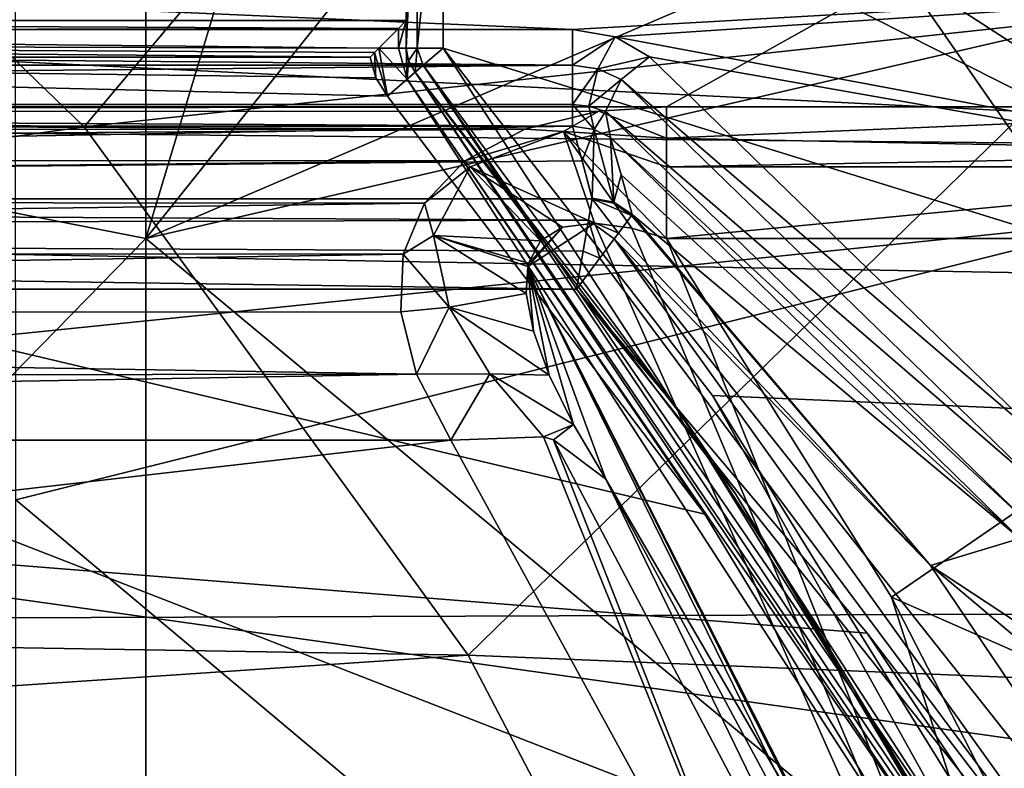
# Model space of a CAD drawing. Extents: x -252 to 252, y -10 to 1339.
# Tile 585 of 656: x -106.05 to -103.37, y 1268.46 to 1270.5. Entities that reach past the tile are written whole.
import ezdxf

# ---------------------------------------------------------------- set-up
doc = ezdxf.new("R2010")
doc.units = 0
doc.header["$LTSCALE"] = 52.148148
for name, color, linetype in [('136', 7, 'CONTINUOUS'), ('172', 7, 'CONTINUOUS'), ('175', 7, 'CONTINUOUS'), ('1901', 7, 'CONTINUOUS'), ('1904', 7, 'CONTINUOUS'), ('1905', 7, 'CONTINUOUS'), ('1923', 7, 'CONTINUOUS'), ('2782', 7, 'CONTINUOUS'), ('2783', 7, 'CONTINUOUS'), ('2786', 7, 'CONTINUOUS'), ('3860', 7, 'CONTINUOUS'), ('3865', 7, 'CONTINUOUS'), ('3866', 7, 'CONTINUOUS'), ('3868', 7, 'CONTINUOUS'), ('3869', 7, 'CONTINUOUS'), ('3909', 7, 'CONTINUOUS'), ('3911', 7, 'CONTINUOUS'), ('3918', 7, 'CONTINUOUS'), ('3920', 7, 'CONTINUOUS'), ('3932', 7, 'CONTINUOUS'), ('3935', 7, 'CONTINUOUS'), ('3940', 7, 'CONTINUOUS'), ('3941', 7, 'CONTINUOUS'), ('571', 7, 'CONTINUOUS'), ('574', 7, 'CONTINUOUS'), ('580', 7, 'CONTINUOUS'), ('581', 7, 'CONTINUOUS'), ('582', 7, 'CONTINUOUS'), ('590', 7, 'CONTINUOUS'), ('591', 7, 'CONTINUOUS'), ('592', 7, 'CONTINUOUS'), ('601', 7, 'CONTINUOUS'), ('605', 7, 'CONTINUOUS'), ('606', 7, 'CONTINUOUS'), ('607', 7, 'CONTINUOUS'), ('637', 7, 'CONTINUOUS'), ('703', 7, 'CONTINUOUS'), ('705', 7, 'CONTINUOUS'), ('706', 7, 'CONTINUOUS'), ('707', 7, 'CONTINUOUS'), ('758', 7, 'CONTINUOUS'), ('759', 7, 'CONTINUOUS'), ('760', 7, 'CONTINUOUS'), ('790', 7, 'CONTINUOUS')]:
    doc.layers.add(name, color=color, linetype=linetype)

msp = doc.modelspace()

# ---------------------------------------------------------------- linework, layer by layer
at = {"layer": '136', "color": 7, "linetype": 'CONTINUOUS'}
for points in [[(-60, 1273.0344, 8.8992), (-210, 1271.7218, 7.7782), (-60, 1269.0384, 3.3992), (-60, 1273.0344, 8.8992)], [(-60, 1269.0384, -3.3992), (-210, 1271.7218, -7.7782), (-60, 1273.0344, -8.8992), (-60, 1269.0384, -3.3992)], [(-210, 1271.7218, 7.7782), (-210, 1268.5), (-60, 1269.0384, 3.3992), (-210, 1271.7218, 7.7782)], [(-210, 1268.5), (-210, 1271.7218, -7.7782), (-60, 1269.0384, -3.3992), (-210, 1268.5)], [(-60, 1269.0384, 3.3992), (-210, 1268.5), (-60, 1269.0384, -3.3992), (-60, 1269.0384, 3.3992)]]:
    msp.add_3dface(points, dxfattribs=at)
at = {"layer": '172', "color": 7, "linetype": 'CONTINUOUS'}
for points in [[(-105.7088, 1269.9065, 16.074), (-105.7085, 1274.6982, 14.5956), (-110.0084, 1270.7486, 16.2363), (-105.7088, 1269.9065, 16.074)], [(-105.7085, 1274.6982, 14.5956), (-105.7088, 1269.9065, 16.074), (-104.5, 1273.9236, 14.615), (-105.7085, 1274.6982, 14.5956)], [(-104.5, 1273.9236, 14.615), (-105.7088, 1269.9065, 16.074), (-103.3042, 1272.9158, 14.6369), (-104.5, 1273.9236, 14.615)], [(-103.3042, 1272.9158, 14.6369), (-105.7088, 1269.9065, 16.074), (-102.0084, 1271.4927, 14.6622), (-103.3042, 1272.9158, 14.6369)], [(-102.0084, 1271.4927, 14.6622), (-105.7088, 1269.9065, 16.074), (-101.5376, 1270.8702, 14.6714), (-102.0084, 1271.4927, 14.6622)], [(-101.5376, 1270.8702, 14.6714), (-105.7088, 1269.9065, 16.074), (-101.537, 1266.4324, 15.7058), (-101.5376, 1270.8702, 14.6714)], [(-110.0084, 1265.5089, 17.3627), (-105.7088, 1269.9065, 16.074), (-110.0084, 1270.7486, 16.2363), (-110.0084, 1265.5089, 17.3627)], [(-105.7088, 1264.9937, 17.0673), (-105.7088, 1269.9065, 16.074), (-110.0084, 1265.5089, 17.3627), (-105.7088, 1264.9937, 17.0673)], [(-105.7088, 1269.9065, 16.074), (-105.7088, 1264.9937, 17.0673), (-101.537, 1266.4324, 15.7058), (-105.7088, 1269.9065, 16.074)]]:
    msp.add_3dface(points, dxfattribs=at)
at = {"layer": '175', "color": 7, "linetype": 'CONTINUOUS'}
for points in [[(-102.2242, 1270.1546, 14.0199), (-106.0664, 1273.7858, 13.9089), (-102.4775, 1270.5049, 14.012), (-102.2242, 1270.1546, 14.0199)], [(-106.0631, 1269.195, 15.2682), (-106.0664, 1273.7858, 13.9089), (-102.2242, 1270.1546, 14.0199), (-106.0631, 1269.195, 15.2682)], [(-102.2257, 1265.9714, 14.958), (-106.0631, 1269.195, 15.2682), (-102.2242, 1270.1546, 14.0199), (-102.2257, 1265.9714, 14.958)], [(-106.0631, 1264.5548, 16.1677), (-106.0631, 1269.195, 15.2682), (-102.2257, 1265.9714, 14.958), (-106.0631, 1264.5548, 16.1677)]]:
    msp.add_3dface(points, dxfattribs=at)
at = {"layer": '1901', "color": 7, "linetype": 'CONTINUOUS'}
msp.add_3dface([(-101.994, 1270.2832, -15.5), (-99.8356, 1270.9554, -15.5), (-104.0507, 1272.6216, -15.5), (-101.994, 1270.2832, -15.5)], dxfattribs=at)
at = {"layer": '1904', "color": 7, "linetype": 'CONTINUOUS'}
for points in [[(-116.5416, 1270.3981, -64.5), (-103.6568, 1270.6377, -64.5), (-114.7754, 1272.1776, -64.5), (-116.5416, 1270.3981, -64.5)], [(-102.0784, 1268.365, -64.5), (-103.6568, 1270.6377, -64.5), (-116.5416, 1270.3981, -64.5), (-102.0784, 1268.365, -64.5)], [(-118.0822, 1268.0774, -64.5), (-102.0784, 1268.365, -64.5), (-116.5416, 1270.3981, -64.5), (-118.0822, 1268.0774, -64.5)]]:
    msp.add_3dface(points, dxfattribs=at)
at = {"layer": '1905', "color": 7, "linetype": 'CONTINUOUS'}
for points in [[(-102.076, 1270.2255, -15.6), (-104.1136, 1272.5447, -15.6), (-103.5999, 1272.0552, -63.5), (-102.076, 1270.2255, -15.6)], [(-102.0142, 1270.1372, -63.5), (-102.076, 1270.2255, -15.6), (-103.5999, 1272.0552, -63.5), (-102.0142, 1270.1372, -63.5)]]:
    msp.add_3dface(points, dxfattribs=at)
at = {"layer": '1923', "color": 7, "linetype": 'CONTINUOUS'}
for points in [[(-104.4209, 1272.1486, -64.366), (-102.4091, 1269.8291, -64.366), (-104.1752, 1272.4202, -63.9995), (-104.4209, 1272.1486, -64.366)], [(-104.1752, 1272.4202, -63.9995), (-102.4091, 1269.8291, -64.366), (-102.1079, 1270.0376, -63.9995), (-104.1752, 1272.4202, -63.9995)], [(-103.5999, 1272.0552, -63.5), (-104.1752, 1272.4202, -63.9995), (-102.1079, 1270.0376, -63.9995), (-103.5999, 1272.0552, -63.5)], [(-104.4209, 1272.1486, -64.366), (-103.6568, 1270.6377, -64.5), (-102.4091, 1269.8291, -64.366), (-104.4209, 1272.1486, -64.366)], [(-102.0142, 1270.1372, -63.5), (-103.5999, 1272.0552, -63.5), (-102.1079, 1270.0376, -63.9995), (-102.0142, 1270.1372, -63.5)], [(-103.6568, 1270.6377, -64.5), (-102.0784, 1268.365, -64.5), (-102.4091, 1269.8291, -64.366), (-103.6568, 1270.6377, -64.5)]]:
    msp.add_3dface(points, dxfattribs=at)
at = {"layer": '2782', "color": 7, "linetype": 'CONTINUOUS'}
for points in [[(-102.1125, 1270.3275, -15.5293), (-104.0507, 1272.6216, -15.5), (-104.2348, 1272.6911, -15.5293), (-102.1125, 1270.3275, -15.5293)], [(-104.1136, 1272.5447, -15.6), (-102.1125, 1270.3275, -15.5293), (-104.2348, 1272.6911, -15.5293), (-104.1136, 1272.5447, -15.6)], [(-101.994, 1270.2832, -15.5), (-104.0507, 1272.6216, -15.5), (-102.1125, 1270.3275, -15.5293), (-101.994, 1270.2832, -15.5)], [(-104.1136, 1272.5447, -15.6), (-102.076, 1270.2255, -15.6), (-102.1125, 1270.3275, -15.5293), (-104.1136, 1272.5447, -15.6)]]:
    msp.add_3dface(points, dxfattribs=at)
at = {"layer": '2783', "color": 7, "linetype": 'CONTINUOUS'}
for points in [[(-105.8767, 1270.2108, -68.3), (-113.9906, 1270.3619, -68.3), (-107.0362, 1271.3307, -68.3), (-105.8767, 1270.2108, -68.3)], [(-115.0624, 1268.9405, -68.3), (-113.9906, 1270.3619, -68.3), (-105.8767, 1270.2108, -68.3), (-115.0624, 1268.9405, -68.3)], [(-104.8315, 1268.7719, -68.3), (-115.0624, 1268.9405, -68.3), (-105.8767, 1270.2108, -68.3), (-104.8315, 1268.7719, -68.3)], [(-115.5868, 1268.0471, -68.3), (-115.0624, 1268.9405, -68.3), (-104.8315, 1268.7719, -68.3), (-115.5868, 1268.0471, -68.3)], [(-103.8629, 1266.9175, -68.3), (-115.5868, 1268.0471, -68.3), (-104.8315, 1268.7719, -68.3), (-103.8629, 1266.9175, -68.3)]]:
    msp.add_3dface(points, dxfattribs=at)
at = {"layer": '2786', "color": 7, "linetype": 'CONTINUOUS'}
for points in [[(-105.8767, 1270.2108, -68.3), (-107.0362, 1271.3307, -68.3), (-104.2859, 1272.1045, -68.4), (-105.8767, 1270.2108, -68.3)], [(-105.8767, 1270.2108, -68.3), (-104.2859, 1272.1045, -68.4), (-103.0444, 1270.517, -68.4), (-105.8767, 1270.2108, -68.3)], [(-104.8315, 1268.7719, -68.3), (-105.8767, 1270.2108, -68.3), (-103.0444, 1270.517, -68.4), (-104.8315, 1268.7719, -68.3)], [(-104.8315, 1268.7719, -68.3), (-103.0444, 1270.517, -68.4), (-101.9731, 1268.6541, -68.4), (-104.8315, 1268.7719, -68.3)], [(-103.8629, 1266.9175, -68.3), (-104.8315, 1268.7719, -68.3), (-101.9731, 1268.6541, -68.4), (-103.8629, 1266.9175, -68.3)], [(-103.8629, 1266.9175, -68.3), (-101.9731, 1268.6541, -68.4), (-101.4492, 1267.4975, -68.4), (-103.8629, 1266.9175, -68.3)]]:
    msp.add_3dface(points, dxfattribs=at)
at = {"layer": '3860', "color": 7, "linetype": 'CONTINUOUS'}
for points in [[(-101.1731, 1270.1461, 13.5), (-102.2821, 1271.6648, 13.5), (-110, 1270.5836, 13.5), (-101.1731, 1270.1461, 13.5)], [(-118.7171, 1270.3142, 13.5), (-101.1731, 1270.1461, 13.5), (-110, 1270.5836, 13.5), (-118.7171, 1270.3142, 13.5)], [(-118.7171, 1270.3142, 13.5), (-119.905, 1268.2293, 13.5), (-101.1731, 1270.1461, 13.5), (-118.7171, 1270.3142, 13.5)], [(-101.1731, 1270.1461, 13.5), (-119.905, 1268.2293, 13.5), (-100.1114, 1268.2629, 13.5), (-101.1731, 1270.1461, 13.5)]]:
    msp.add_3dface(points, dxfattribs=at)
at = {"layer": '3865', "color": 7, "linetype": 'CONTINUOUS'}
for points in [[(-115.4521, 1270.4757, 6.6016), (-118.1406, 1271.0717, 7.2749), (-104.5479, 1270.4757, 6.6016), (-115.4521, 1270.4757, 6.6016)], [(-118.1406, 1271.0717, 7.2749), (-101.5528, 1270.6465, 6.8029), (-104.5479, 1270.4757, 6.6016), (-118.1406, 1271.0717, 7.2749)], [(-104.5479, 1270.4757, 6.6016), (-101.5528, 1270.6465, 6.8029), (-104.4312, 1270.4558, 6.5777), (-104.5479, 1270.4757, 6.6016)], [(-101.5528, 1270.6465, 6.8029), (-101.0126, 1269.8161, 5.7494), (-104.4312, 1270.4558, 6.5777), (-101.5528, 1270.6465, 6.8029)], [(-104.4312, 1270.4558, 6.5777), (-101.0126, 1269.8161, 5.7494), (-104.3379, 1270.4017, 6.5121), (-104.4312, 1270.4558, 6.5777)], [(-104.3379, 1270.4017, 6.5121), (-101.0126, 1269.8161, 5.7494), (-103.2107, 1269.3053, 4.9903), (-104.3379, 1270.4017, 6.5121)]]:
    msp.add_3dface(points, dxfattribs=at)
at = {"layer": '3866', "color": 7, "linetype": 'CONTINUOUS'}
for points in [[(-117.2672, 1267.2835, 8), (-115.4629, 1269.7687, 8), (-102.8727, 1267.528, 8), (-117.2672, 1267.2835, 8)], [(-115.4629, 1269.7687, 8), (-104.5365, 1269.7687, 8), (-103.7452, 1268.8313, 8), (-115.4629, 1269.7687, 8)], [(-102.8727, 1267.528, 8), (-115.4629, 1269.7687, 8), (-103.7452, 1268.8313, 8), (-102.8727, 1267.528, 8)]]:
    msp.add_3dface(points, dxfattribs=at)
at = {"layer": '3868', "color": 7, "linetype": 'CONTINUOUS'}
for points in [[(-115.4521, 1270.2127, 6.6716), (-104.5479, 1270.2127, 6.6716), (-115.5059, 1270.0149, 7.7934), (-115.4521, 1270.2127, 6.6716)], [(-104.5479, 1270.2127, 6.6716), (-104.5213, 1270.1177, 7.2102), (-115.5059, 1270.0149, 7.7934), (-104.5479, 1270.2127, 6.6716)], [(-104.5213, 1270.1177, 7.2102), (-104.4941, 1270.0149, 7.7934), (-115.5059, 1270.0149, 7.7934), (-104.5213, 1270.1177, 7.2102)], [(-104.4939, 1270.0164, 7.7847), (-104.4941, 1270.0149, 7.7934), (-104.5213, 1270.1177, 7.2102), (-104.4939, 1270.0164, 7.7847)]]:
    msp.add_3dface(points, dxfattribs=at)
at = {"layer": '3869', "color": 7, "linetype": 'CONTINUOUS'}
for points in [[(-104.4445, 1270.1811, 6.5942), (-103.3299, 1269.0891, 5.0569), (-104.4154, 1270.0798, 7.1632), (-104.4445, 1270.1811, 6.5942)], [(-104.4154, 1270.0798, 7.1632), (-103.3299, 1269.0891, 5.0569), (-104.3855, 1269.9715, 7.7718), (-104.4154, 1270.0798, 7.1632)], [(-104.3855, 1269.9715, 7.7718), (-103.3299, 1269.0891, 5.0569), (-103.5728, 1269.0159, 7.7718), (-104.3855, 1269.9715, 7.7718)], [(-103.3299, 1269.0891, 5.0569), (-102.8155, 1268.5164, 4.0523), (-103.5728, 1269.0159, 7.7718), (-103.3299, 1269.0891, 5.0569)], [(-103.5728, 1269.0159, 7.7718), (-102.3897, 1268.0186, 3.0027), (-102.6798, 1267.6908, 7.7718), (-103.5728, 1269.0159, 7.7718)], [(-102.8155, 1268.5164, 4.0523), (-102.3897, 1268.0186, 3.0027), (-103.5728, 1269.0159, 7.7718), (-102.8155, 1268.5164, 4.0523)]]:
    msp.add_3dface(points, dxfattribs=at)
at = {"layer": '3909', "color": 7, "linetype": 'CONTINUOUS'}
for points in [[(-115.4521, 1270.4757, 6.6016), (-104.5479, 1270.4757, 6.6016), (-104.5479, 1270.3782, 6.5487), (-115.4521, 1270.4757, 6.6016)], [(-115.4521, 1270.3782, 6.5487), (-115.4521, 1270.4757, 6.6016), (-104.5479, 1270.3782, 6.5487), (-115.4521, 1270.3782, 6.5487)], [(-115.4521, 1270.271, 6.5772), (-115.4521, 1270.3782, 6.5487), (-104.5479, 1270.3782, 6.5487), (-115.4521, 1270.271, 6.5772)], [(-104.5479, 1270.271, 6.5772), (-115.4521, 1270.271, 6.5772), (-104.5479, 1270.3782, 6.5487), (-104.5479, 1270.271, 6.5772)], [(-104.5479, 1270.2127, 6.6716), (-115.4521, 1270.271, 6.5772), (-104.5479, 1270.271, 6.5772), (-104.5479, 1270.2127, 6.6716)], [(-104.5479, 1270.2127, 6.6716), (-115.4521, 1270.2127, 6.6716), (-115.4521, 1270.271, 6.5772), (-104.5479, 1270.2127, 6.6716)]]:
    msp.add_3dface(points, dxfattribs=at)
at = {"layer": '3911', "color": 7, "linetype": 'CONTINUOUS'}
for points in [[(-104.5213, 1270.1177, 7.2102), (-104.5479, 1270.2127, 6.6716), (-104.4882, 1270.2034, 6.651), (-104.5213, 1270.1177, 7.2102)], [(-104.4939, 1270.0164, 7.7847), (-104.5213, 1270.1177, 7.2102), (-104.4882, 1270.2034, 6.651), (-104.4939, 1270.0164, 7.7847)], [(-104.435, 1270.005, 7.78), (-104.4939, 1270.0164, 7.7847), (-104.4882, 1270.2034, 6.651), (-104.435, 1270.005, 7.78)], [(-104.4445, 1270.1811, 6.5942), (-104.435, 1270.005, 7.78), (-104.4882, 1270.2034, 6.651), (-104.4445, 1270.1811, 6.5942)], [(-104.4445, 1270.1811, 6.5942), (-104.4154, 1270.0798, 7.1632), (-104.435, 1270.005, 7.78), (-104.4445, 1270.1811, 6.5942)], [(-104.4154, 1270.0798, 7.1632), (-104.3855, 1269.9715, 7.7718), (-104.435, 1270.005, 7.78), (-104.4154, 1270.0798, 7.1632)]]:
    msp.add_3dface(points, dxfattribs=at)
at = {"layer": '3918', "color": 7, "linetype": 'CONTINUOUS'}
for points in [[(-104.3379, 1270.4017, 6.5121), (-103.2107, 1269.3053, 4.9903), (-104.4156, 1270.3397, 6.4909), (-104.3379, 1270.4017, 6.5121)], [(-104.4576, 1270.2528, 6.5232), (-104.4156, 1270.3397, 6.4909), (-103.2721, 1269.2283, 4.9321), (-104.4576, 1270.2528, 6.5232)], [(-104.4156, 1270.3397, 6.4909), (-103.2107, 1269.3053, 4.9903), (-103.2721, 1269.2283, 4.9321), (-104.4156, 1270.3397, 6.4909)], [(-103.3186, 1269.1418, 4.9593), (-104.4576, 1270.2528, 6.5232), (-103.2721, 1269.2283, 4.9321), (-103.3186, 1269.1418, 4.9593)], [(-104.4445, 1270.1811, 6.5942), (-104.4576, 1270.2528, 6.5232), (-103.3186, 1269.1418, 4.9593), (-104.4445, 1270.1811, 6.5942)], [(-103.3299, 1269.0891, 5.0569), (-104.4445, 1270.1811, 6.5942), (-103.3186, 1269.1418, 4.9593), (-103.3299, 1269.0891, 5.0569)]]:
    msp.add_3dface(points, dxfattribs=at)
at = {"layer": '3920', "color": 7, "linetype": 'CONTINUOUS'}
for points in [[(-104.5479, 1270.4757, 6.6016), (-104.4312, 1270.4558, 6.5777), (-104.5479, 1270.3782, 6.5487), (-104.5479, 1270.4757, 6.6016)], [(-104.5479, 1270.3782, 6.5487), (-104.4312, 1270.4558, 6.5777), (-104.4791, 1270.3684, 6.534), (-104.5479, 1270.3782, 6.5487)], [(-104.4312, 1270.4558, 6.5777), (-104.3379, 1270.4017, 6.5121), (-104.4791, 1270.3684, 6.534), (-104.4312, 1270.4558, 6.5777)], [(-104.5479, 1270.271, 6.5772), (-104.5479, 1270.3782, 6.5487), (-104.4791, 1270.3684, 6.534), (-104.5479, 1270.271, 6.5772)], [(-104.4791, 1270.3684, 6.534), (-104.3379, 1270.4017, 6.5121), (-104.4156, 1270.3397, 6.4909), (-104.4791, 1270.3684, 6.534)], [(-104.5035, 1270.267, 6.5643), (-104.5479, 1270.271, 6.5772), (-104.4791, 1270.3684, 6.534), (-104.5035, 1270.267, 6.5643)], [(-104.5035, 1270.267, 6.5643), (-104.4791, 1270.3684, 6.534), (-104.4156, 1270.3397, 6.4909), (-104.5035, 1270.267, 6.5643)], [(-104.4576, 1270.2528, 6.5232), (-104.5035, 1270.267, 6.5643), (-104.4156, 1270.3397, 6.4909), (-104.4576, 1270.2528, 6.5232)], [(-104.4882, 1270.2034, 6.651), (-104.5479, 1270.271, 6.5772), (-104.5035, 1270.267, 6.5643), (-104.4882, 1270.2034, 6.651)], [(-104.4882, 1270.2034, 6.651), (-104.5479, 1270.2127, 6.6716), (-104.5479, 1270.271, 6.5772), (-104.4882, 1270.2034, 6.651)], [(-104.4882, 1270.2034, 6.651), (-104.5035, 1270.267, 6.5643), (-104.4576, 1270.2528, 6.5232), (-104.4882, 1270.2034, 6.651)], [(-104.4445, 1270.1811, 6.5942), (-104.4882, 1270.2034, 6.651), (-104.4576, 1270.2528, 6.5232), (-104.4445, 1270.1811, 6.5942)]]:
    msp.add_3dface(points, dxfattribs=at)
at = {"layer": '3932', "color": 7, "linetype": 'CONTINUOUS'}
for points in [[(-104.3869, 1269.9688, 7.7934), (-103.5728, 1269.0159, 7.7718), (-104.4226, 1269.9209, 7.9156), (-104.3869, 1269.9688, 7.7934)], [(-104.386, 1269.9703, 7.7827), (-103.5728, 1269.0159, 7.7718), (-104.3869, 1269.9688, 7.7934), (-104.386, 1269.9703, 7.7827)], [(-104.3855, 1269.9715, 7.7718), (-103.5728, 1269.0159, 7.7718), (-104.386, 1269.9703, 7.7827), (-104.3855, 1269.9715, 7.7718)], [(-103.5728, 1269.0159, 7.7718), (-104.4338, 1269.9058, 7.9344), (-104.4226, 1269.9209, 7.9156), (-103.5728, 1269.0159, 7.7718)], [(-104.4338, 1269.9058, 7.9344), (-102.4825, 1267.1831, 7.9343), (-104.4736, 1269.8526, 7.9776), (-104.4338, 1269.9058, 7.9344)], [(-103.5728, 1269.0159, 7.7718), (-102.6798, 1267.6908, 7.7718), (-104.4338, 1269.9058, 7.9344), (-103.5728, 1269.0159, 7.7718)], [(-102.6798, 1267.6908, 7.7718), (-102.4825, 1267.1831, 7.9343), (-104.4338, 1269.9058, 7.9344), (-102.6798, 1267.6908, 7.7718)], [(-102.4825, 1267.1831, 7.9343), (-104.5365, 1269.7687, 8), (-104.4736, 1269.8526, 7.9776), (-102.4825, 1267.1831, 7.9343)], [(-103.7452, 1268.8313, 8), (-104.5365, 1269.7687, 8), (-102.4825, 1267.1831, 7.9343), (-103.7452, 1268.8313, 8)], [(-102.8727, 1267.528, 8), (-103.7452, 1268.8313, 8), (-102.4825, 1267.1831, 7.9343), (-102.8727, 1267.528, 8)]]:
    msp.add_3dface(points, dxfattribs=at)
at = {"layer": '3935', "color": 7, "linetype": 'CONTINUOUS'}
for points in [[(-115.5059, 1270.0149, 7.7934), (-104.4941, 1270.0149, 7.7934), (-104.5042, 1269.956, 7.9156), (-115.5059, 1270.0149, 7.7934)], [(-115.5059, 1270.0149, 7.7934), (-104.5042, 1269.956, 7.9156), (-115.4907, 1269.9265, 7.9439), (-115.5059, 1270.0149, 7.7934)], [(-104.5042, 1269.956, 7.9156), (-104.5187, 1269.8721, 7.9776), (-115.4907, 1269.9265, 7.9439), (-104.5042, 1269.956, 7.9156)], [(-104.5365, 1269.7687, 8), (-115.4629, 1269.7687, 8), (-115.4907, 1269.9265, 7.9439), (-104.5365, 1269.7687, 8)], [(-104.5187, 1269.8721, 7.9776), (-104.5365, 1269.7687, 8), (-115.4907, 1269.9265, 7.9439), (-104.5187, 1269.8721, 7.9776)]]:
    msp.add_3dface(points, dxfattribs=at)
at = {"layer": '3940', "color": 7, "linetype": 'CONTINUOUS'}
for points in [[(-104.5042, 1269.956, 7.9156), (-104.4941, 1270.0149, 7.7934), (-104.4226, 1269.9209, 7.9156), (-104.5042, 1269.956, 7.9156)], [(-104.4941, 1270.0149, 7.7934), (-104.3869, 1269.9688, 7.7934), (-104.4226, 1269.9209, 7.9156), (-104.4941, 1270.0149, 7.7934)], [(-104.3869, 1269.9688, 7.7934), (-104.4941, 1270.0149, 7.7934), (-104.4359, 1270.0025, 7.7956), (-104.3869, 1269.9688, 7.7934)], [(-104.5187, 1269.8721, 7.9776), (-104.5042, 1269.956, 7.9156), (-104.4736, 1269.8526, 7.9776), (-104.5187, 1269.8721, 7.9776)], [(-104.5042, 1269.956, 7.9156), (-104.4338, 1269.9058, 7.9344), (-104.4736, 1269.8526, 7.9776), (-104.5042, 1269.956, 7.9156)], [(-104.4338, 1269.9058, 7.9344), (-104.5042, 1269.956, 7.9156), (-104.4226, 1269.9209, 7.9156), (-104.4338, 1269.9058, 7.9344)], [(-104.5365, 1269.7687, 8), (-104.5187, 1269.8721, 7.9776), (-104.4736, 1269.8526, 7.9776), (-104.5365, 1269.7687, 8)]]:
    msp.add_3dface(points, dxfattribs=at)
at = {"layer": '3941', "color": 7, "linetype": 'CONTINUOUS'}
for points in [[(-104.4941, 1270.0149, 7.7934), (-104.4939, 1270.0164, 7.7847), (-104.435, 1270.005, 7.78), (-104.4941, 1270.0149, 7.7934)], [(-104.4941, 1270.0149, 7.7934), (-104.435, 1270.005, 7.78), (-104.4359, 1270.0025, 7.7956), (-104.4941, 1270.0149, 7.7934)], [(-104.435, 1270.005, 7.78), (-104.3869, 1269.9688, 7.7934), (-104.4359, 1270.0025, 7.7956), (-104.435, 1270.005, 7.78)], [(-104.435, 1270.005, 7.78), (-104.3855, 1269.9715, 7.7718), (-104.386, 1269.9703, 7.7827), (-104.435, 1270.005, 7.78)], [(-104.435, 1270.005, 7.78), (-104.386, 1269.9703, 7.7827), (-104.3869, 1269.9688, 7.7934), (-104.435, 1270.005, 7.78)]]:
    msp.add_3dface(points, dxfattribs=at)
at = {"layer": '571', "color": 7, "linetype": 'CONTINUOUS'}
for points in [[(-101.4654, 1269.3624, -58), (-104.9, 1271.1, -58), (-102.9161, 1271.5206, -58), (-101.4654, 1269.3624, -58)], [(-104.9, 1270.4252, -58), (-104.9, 1271.1, -58), (-101.4654, 1269.3624, -58), (-104.9, 1270.4252, -58)], [(-104.1663, 1269.479, -58), (-104.9, 1270.4252, -58), (-101.4654, 1269.3624, -58), (-104.1663, 1269.479, -58)], [(-103.3722, 1268.1962, -58), (-104.1663, 1269.479, -58), (-101.4654, 1269.3624, -58), (-103.3722, 1268.1962, -58)]]:
    msp.add_3dface(points, dxfattribs=at)
at = {"layer": '574', "color": 7, "linetype": 'CONTINUOUS'}
for points in [[(-106.1, 1267.9, -11), (-109.45, 1270.4, -11), (-106.0414, 1268.0415, -11), (-106.1, 1267.9, -11)], [(-106.0415, 1266.9586, -11), (-109.45, 1270.4, -11), (-106.1, 1267.1, -11), (-106.0415, 1266.9586, -11)], [(-109.45, 1264.3279, -11), (-109.45, 1270.4, -11), (-106.0415, 1266.9586, -11), (-109.45, 1264.3279, -11)], [(-105.0984, 1270.4, -11), (-105.0827, 1270.3439, -11), (-109.45, 1270.4, -11), (-105.0984, 1270.4, -11)], [(-109.45, 1270.4, -11), (-105.0514, 1270.2945, -11), (-104.1875, 1269.1558, -11), (-109.45, 1270.4, -11)], [(-105.0827, 1270.3439, -11), (-105.0514, 1270.2945, -11), (-109.45, 1270.4, -11), (-105.0827, 1270.3439, -11)], [(-103.5475, 1268.1, -11), (-109.45, 1270.4, -11), (-104.1875, 1269.1558, -11), (-103.5475, 1268.1, -11)], [(-105.9, 1268.1, -11), (-109.45, 1270.4, -11), (-103.5475, 1268.1, -11), (-105.9, 1268.1, -11)], [(-106.0414, 1268.0415, -11), (-109.45, 1270.4, -11), (-105.9, 1268.1, -11), (-106.0414, 1268.0415, -11)]]:
    msp.add_3dface(points, dxfattribs=at)
at = {"layer": '580', "color": 7, "linetype": 'CONTINUOUS'}
for points in [[(-109.5088, 1270.5, -15.0416), (-115, 1270.5, -43), (-105, 1270.5, -11.1), (-109.5088, 1270.5, -15.0416)], [(-105, 1270.5, -11.1), (-115, 1270.5, -43), (-105, 1270.5, -43), (-105, 1270.5, -11.1)], [(-109.45, 1270.5, -14.9), (-109.5088, 1270.5, -15.0416), (-105, 1270.5, -11.1), (-109.45, 1270.5, -14.9)], [(-109.45, 1270.5, -11.1), (-109.45, 1270.5, -14.9), (-105, 1270.5, -11.1), (-109.45, 1270.5, -11.1)]]:
    msp.add_3dface(points, dxfattribs=at)
at = {"layer": '581', "color": 7, "linetype": 'CONTINUOUS'}
for points in [[(-105, 1270.5, -43), (-105, 1271, -57.9), (-105, 1270.4252, -57.9), (-105, 1270.5, -43)], [(-105, 1271, -57.9), (-105, 1270.5, -43), (-105, 1271, -43), (-105, 1271, -57.9)], [(-105, 1270.4252, -11.1), (-105, 1270.5, -43), (-105, 1270.4252, -57.9), (-105, 1270.4252, -11.1)], [(-105, 1270.5, -11.1), (-105, 1270.5, -43), (-105, 1270.4252, -11.1), (-105, 1270.5, -11.1)]]:
    msp.add_3dface(points, dxfattribs=at)
at = {"layer": '582', "color": 7, "linetype": 'CONTINUOUS'}
for points in [[(-104.1044, 1269.2114, -11.1), (-104.9757, 1270.3599, -11.1), (-104.2483, 1269.4217, -57.9), (-104.1044, 1269.2114, -11.1)], [(-104.9757, 1270.3599, -11.1), (-104.9757, 1270.3599, -57.9), (-104.2483, 1269.4217, -57.9), (-104.9757, 1270.3599, -11.1)], [(-103.4599, 1268.1481, -57.9), (-104.1044, 1269.2114, -11.1), (-104.2483, 1269.4217, -57.9), (-103.4599, 1268.1481, -57.9)], [(-103.4599, 1268.1481, -11.1), (-104.1044, 1269.2114, -11.1), (-103.4599, 1268.1481, -57.9), (-103.4599, 1268.1481, -11.1)]]:
    msp.add_3dface(points, dxfattribs=at)
at = {"layer": '590', "color": 7, "linetype": 'CONTINUOUS'}
for points in [[(-117.0187, 1271.2938, -7.6576), (-117.7436, 1270.2653, -6.6518), (-102.8242, 1271.0861, -7.4629), (-117.0187, 1271.2938, -7.6576)], [(-102.8242, 1271.0861, -7.4629), (-117.7436, 1270.2653, -6.6518), (-115.7084, 1270.2653, -6.6518), (-102.8242, 1271.0861, -7.4629)], [(-104.2916, 1270.2653, -6.6518), (-102.8242, 1271.0861, -7.4629), (-115.7084, 1270.2653, -6.6518), (-104.2916, 1270.2653, -6.6518)], [(-102.2564, 1270.2653, -6.6518), (-102.8242, 1271.0861, -7.4629), (-104.2916, 1270.2653, -6.6518), (-102.2564, 1270.2653, -6.6518)], [(-115.4961, 1270.2491, -6.6351), (-104.2916, 1270.2653, -6.6518), (-115.7084, 1270.2653, -6.6518), (-115.4961, 1270.2491, -6.6351)], [(-104.4762, 1270.2529, -6.639), (-104.2916, 1270.2653, -6.6518), (-115.4961, 1270.2491, -6.6351), (-104.4762, 1270.2529, -6.639)], [(-104.6776, 1270.2041, -6.5886), (-104.4762, 1270.2529, -6.639), (-115.4961, 1270.2491, -6.6351), (-104.6776, 1270.2041, -6.5886)], [(-115.3141, 1270.2014, -6.5858), (-104.6776, 1270.2041, -6.5886), (-115.4961, 1270.2491, -6.6351), (-115.3141, 1270.2014, -6.5858)], [(-115.1654, 1270.1226, -6.5037), (-104.6776, 1270.2041, -6.5886), (-115.3141, 1270.2014, -6.5858), (-115.1654, 1270.1226, -6.5037)], [(-104.841, 1270.1178, -6.4986), (-104.6776, 1270.2041, -6.5886), (-115.1654, 1270.1226, -6.5037), (-104.841, 1270.1178, -6.4986)], [(-115.0558, 1270.0119, -6.3872), (-104.841, 1270.1178, -6.4986), (-115.1654, 1270.1226, -6.5037), (-115.0558, 1270.0119, -6.3872)], [(-104.9502, 1270.003, -6.3778), (-104.841, 1270.1178, -6.4986), (-115.0558, 1270.0119, -6.3872), (-104.9502, 1270.003, -6.3778)], [(-114.9932, 1269.8696, -6.2355), (-104.9502, 1270.003, -6.3778), (-115.0558, 1270.0119, -6.3872), (-114.9932, 1269.8696, -6.2355)], [(-105.0082, 1269.864, -6.2294), (-104.9502, 1270.003, -6.3778), (-114.9932, 1269.8696, -6.2355), (-105.0082, 1269.864, -6.2294)], [(-114.9857, 1269.7033, -6.0551), (-105.0082, 1269.864, -6.2294), (-114.9932, 1269.8696, -6.2355), (-114.9857, 1269.7033, -6.0551)], [(-105.0149, 1269.7067, -6.0589), (-105.0082, 1269.864, -6.2294), (-114.9857, 1269.7033, -6.0551), (-105.0149, 1269.7067, -6.0589)], [(-104.9719, 1269.537, -5.8716), (-105.0149, 1269.7067, -6.0589), (-114.9857, 1269.7033, -6.0551), (-104.9719, 1269.537, -5.8716)], [(-115.0334, 1269.5244, -5.8576), (-104.9719, 1269.537, -5.8716), (-114.9857, 1269.7033, -6.0551), (-115.0334, 1269.5244, -5.8576)], [(-115.1214, 1269.3575, -5.6696), (-104.9719, 1269.537, -5.8716), (-115.0334, 1269.5244, -5.8576), (-115.1214, 1269.3575, -5.6696)], [(-104.8787, 1269.3575, -5.6696), (-104.9719, 1269.537, -5.8716), (-115.1214, 1269.3575, -5.6696), (-104.8787, 1269.3575, -5.6696)], [(-115.8437, 1268.0983, -4.1302), (-104.8787, 1269.3575, -5.6696), (-115.1214, 1269.3575, -5.6696), (-115.8437, 1268.0983, -4.1302)], [(-103.9021, 1267.5727, -3.4143), (-104.8787, 1269.3575, -5.6696), (-115.8437, 1268.0983, -4.1302), (-103.9021, 1267.5727, -3.4143)]]:
    msp.add_3dface(points, dxfattribs=at)
at = {"layer": '591', "color": 7, "linetype": 'CONTINUOUS'}
for points in [[(-103.6791, 1268.9292, -6.5), (-102.2564, 1269.9065, -6.5), (-104.2916, 1269.9065, -6.5), (-103.6791, 1268.9292, -6.5)], [(-101.1189, 1267.8031, -6.5), (-102.2564, 1269.9065, -6.5), (-103.6791, 1268.9292, -6.5), (-101.1189, 1267.8031, -6.5)], [(-103.0383, 1267.6808, -6.5), (-101.1189, 1267.8031, -6.5), (-103.6791, 1268.9292, -6.5), (-103.0383, 1267.6808, -6.5)]]:
    msp.add_3dface(points, dxfattribs=at)
at = {"layer": '592', "color": 7, "linetype": 'CONTINUOUS'}
msp.add_3dface([(-104.4571, 1269.2509, -6), (-103.4466, 1267.3712, -3.7037), (-103.8925, 1268.2802, -6), (-104.4571, 1269.2509, -6)], dxfattribs=at)
at = {"layer": '601', "color": 7, "linetype": 'CONTINUOUS'}
for points in [[(-104.5748, 1269.9373, -6.4517), (-104.6696, 1269.8304, -6.3536), (-104.4874, 1269.9482, -6.4809), (-104.5748, 1269.9373, -6.4517)], [(-104.6696, 1269.8304, -6.3536), (-102.7357, 1265.9977, -6.3536), (-104.4874, 1269.9482, -6.4809), (-104.6696, 1269.8304, -6.3536)], [(-104.4874, 1269.9482, -6.4809), (-102.7357, 1265.9977, -6.3536), (-104.386, 1269.9342, -6.4962), (-104.4874, 1269.9482, -6.4809)], [(-104.6674, 1269.8395, -6.3605), (-104.6696, 1269.8304, -6.3536), (-104.5748, 1269.9373, -6.4517), (-104.6674, 1269.8395, -6.3605)], [(-104.6349, 1269.9002, -6.4109), (-104.6674, 1269.8395, -6.3605), (-104.5748, 1269.9373, -6.4517), (-104.6349, 1269.9002, -6.4109)], [(-102.7357, 1265.9977, -6.3536), (-104.2916, 1269.9065, -6.5), (-104.386, 1269.9342, -6.4962), (-102.7357, 1265.9977, -6.3536)], [(-103.6791, 1268.9292, -6.5), (-104.2916, 1269.9065, -6.5), (-102.7357, 1265.9977, -6.3536), (-103.6791, 1268.9292, -6.5)], [(-104.6736, 1269.7566, -6.301), (-104.6542, 1269.6539, -6.234), (-104.6696, 1269.8304, -6.3536), (-104.6736, 1269.7566, -6.301)], [(-104.6696, 1269.8304, -6.3536), (-103.302, 1267.043, -6), (-102.7357, 1265.9977, -6.3536), (-104.6696, 1269.8304, -6.3536)], [(-104.4571, 1269.2509, -6), (-103.8925, 1268.2802, -6), (-104.6696, 1269.8304, -6.3536), (-104.4571, 1269.2509, -6)], [(-104.5451, 1269.3997, -6.0828), (-104.4571, 1269.2509, -6), (-104.6696, 1269.8304, -6.3536), (-104.5451, 1269.3997, -6.0828)], [(-103.8925, 1268.2802, -6), (-103.302, 1267.043, -6), (-104.6696, 1269.8304, -6.3536), (-103.8925, 1268.2802, -6)], [(-104.6109, 1269.5343, -6.1609), (-104.5451, 1269.3997, -6.0828), (-104.6696, 1269.8304, -6.3536), (-104.6109, 1269.5343, -6.1609)], [(-104.6542, 1269.6539, -6.234), (-104.6109, 1269.5343, -6.1609), (-104.6696, 1269.8304, -6.3536), (-104.6542, 1269.6539, -6.234)], [(-103.0383, 1267.6808, -6.5), (-103.6791, 1268.9292, -6.5), (-102.7357, 1265.9977, -6.3536), (-103.0383, 1267.6808, -6.5)]]:
    msp.add_3dface(points, dxfattribs=at)
at = {"layer": '605', "color": 7, "linetype": 'CONTINUOUS'}
for points in [[(-102.2564, 1270.2653, -6.6518), (-104.2916, 1270.2653, -6.6518), (-104.2916, 1270.1795, -6.5811), (-102.2564, 1270.2653, -6.6518)], [(-102.2564, 1270.1396, -6.5577), (-102.2564, 1270.2653, -6.6518), (-104.2916, 1270.1795, -6.5811), (-102.2564, 1270.1396, -6.5577)], [(-104.2916, 1270.1013, -6.5395), (-102.2564, 1270.1396, -6.5577), (-104.2916, 1270.1795, -6.5811), (-104.2916, 1270.1013, -6.5395)], [(-102.2564, 1270.1013, -6.5395), (-102.2564, 1270.1396, -6.5577), (-104.2916, 1270.1013, -6.5395), (-102.2564, 1270.1013, -6.5395)], [(-104.2916, 1269.9065, -6.5), (-102.2564, 1269.9065, -6.5), (-102.2564, 1270.1013, -6.5395), (-104.2916, 1269.9065, -6.5)], [(-104.2916, 1269.9065, -6.5), (-102.2564, 1270.1013, -6.5395), (-104.2916, 1270.1013, -6.5395), (-104.2916, 1269.9065, -6.5)]]:
    msp.add_3dface(points, dxfattribs=at)
at = {"layer": '606', "color": 7, "linetype": 'CONTINUOUS'}
for points in [[(-104.4762, 1270.2529, -6.639), (-104.6776, 1270.2041, -6.5886), (-104.5718, 1270.1977, -6.5855), (-104.4762, 1270.2529, -6.639)], [(-104.2916, 1270.1795, -6.5811), (-104.4762, 1270.2529, -6.639), (-104.5718, 1270.1977, -6.5855), (-104.2916, 1270.1795, -6.5811)], [(-104.2916, 1270.2653, -6.6518), (-104.4762, 1270.2529, -6.639), (-104.2916, 1270.1795, -6.5811), (-104.2916, 1270.2653, -6.6518)], [(-104.6776, 1270.2041, -6.5886), (-104.841, 1270.1178, -6.4986), (-104.5718, 1270.1977, -6.5855), (-104.6776, 1270.2041, -6.5886)], [(-104.5718, 1270.1977, -6.5855), (-104.841, 1270.1178, -6.4986), (-104.8261, 1270.1014, -6.4825), (-104.5718, 1270.1977, -6.5855)], [(-104.4874, 1269.9482, -6.4809), (-104.5718, 1270.1977, -6.5855), (-104.8261, 1270.1014, -6.4825), (-104.4874, 1269.9482, -6.4809)], [(-104.2916, 1270.1013, -6.5395), (-104.2916, 1270.1795, -6.5811), (-104.5718, 1270.1977, -6.5855), (-104.2916, 1270.1013, -6.5395)], [(-104.2916, 1269.9065, -6.5), (-104.2916, 1270.1013, -6.5395), (-104.5718, 1270.1977, -6.5855), (-104.2916, 1269.9065, -6.5)], [(-104.386, 1269.9342, -6.4962), (-104.2916, 1269.9065, -6.5), (-104.5718, 1270.1977, -6.5855), (-104.386, 1269.9342, -6.4962)], [(-104.4874, 1269.9482, -6.4809), (-104.386, 1269.9342, -6.4962), (-104.5718, 1270.1977, -6.5855), (-104.4874, 1269.9482, -6.4809)], [(-104.841, 1270.1178, -6.4986), (-104.9502, 1270.003, -6.3778), (-104.8261, 1270.1014, -6.4825), (-104.841, 1270.1178, -6.4986)], [(-104.8261, 1270.1014, -6.4825), (-104.9502, 1270.003, -6.3778), (-104.9261, 1269.9142, -6.2894), (-104.8261, 1270.1014, -6.4825)], [(-104.6349, 1269.9002, -6.4109), (-104.8261, 1270.1014, -6.4825), (-104.9261, 1269.9142, -6.2894), (-104.6349, 1269.9002, -6.4109)], [(-104.6349, 1269.9002, -6.4109), (-104.5748, 1269.9373, -6.4517), (-104.8261, 1270.1014, -6.4825), (-104.6349, 1269.9002, -6.4109)], [(-104.5748, 1269.9373, -6.4517), (-104.4874, 1269.9482, -6.4809), (-104.8261, 1270.1014, -6.4825), (-104.5748, 1269.9373, -6.4517)], [(-104.9502, 1270.003, -6.3778), (-105.0082, 1269.864, -6.2294), (-104.9261, 1269.9142, -6.2894), (-104.9502, 1270.003, -6.3778)], [(-104.9261, 1269.9142, -6.2894), (-105.0082, 1269.864, -6.2294), (-104.8836, 1269.7193, -6.0995), (-104.9261, 1269.9142, -6.2894)], [(-104.6736, 1269.7566, -6.301), (-104.9261, 1269.9142, -6.2894), (-104.8836, 1269.7193, -6.0995), (-104.6736, 1269.7566, -6.301)], [(-104.6696, 1269.8304, -6.3536), (-104.6674, 1269.8395, -6.3605), (-104.9261, 1269.9142, -6.2894), (-104.6696, 1269.8304, -6.3536)], [(-104.6674, 1269.8395, -6.3605), (-104.6349, 1269.9002, -6.4109), (-104.9261, 1269.9142, -6.2894), (-104.6674, 1269.8395, -6.3605)], [(-104.6736, 1269.7566, -6.301), (-104.6696, 1269.8304, -6.3536), (-104.9261, 1269.9142, -6.2894), (-104.6736, 1269.7566, -6.301)], [(-105.0082, 1269.864, -6.2294), (-105.0149, 1269.7067, -6.0589), (-104.8836, 1269.7193, -6.0995), (-105.0082, 1269.864, -6.2294)], [(-104.6542, 1269.6539, -6.234), (-104.6736, 1269.7566, -6.301), (-104.8836, 1269.7193, -6.0995), (-104.6542, 1269.6539, -6.234)], [(-105.0149, 1269.7067, -6.0589), (-104.9719, 1269.537, -5.8716), (-104.8836, 1269.7193, -6.0995), (-105.0149, 1269.7067, -6.0589)], [(-104.8836, 1269.7193, -6.0995), (-104.9719, 1269.537, -5.8716), (-104.7722, 1269.5375, -5.9385), (-104.8836, 1269.7193, -6.0995)], [(-104.6109, 1269.5343, -6.1609), (-104.8836, 1269.7193, -6.0995), (-104.7722, 1269.5375, -5.9385), (-104.6109, 1269.5343, -6.1609)], [(-104.6109, 1269.5343, -6.1609), (-104.6542, 1269.6539, -6.234), (-104.8836, 1269.7193, -6.0995), (-104.6109, 1269.5343, -6.1609)], [(-104.9719, 1269.537, -5.8716), (-104.8787, 1269.3575, -5.6696), (-104.7722, 1269.5375, -5.9385), (-104.9719, 1269.537, -5.8716)], [(-104.7722, 1269.5375, -5.9385), (-104.8787, 1269.3575, -5.6696), (-104.627, 1269.3666, -5.8028), (-104.7722, 1269.5375, -5.9385)], [(-104.5451, 1269.3997, -6.0828), (-104.6109, 1269.5343, -6.1609), (-104.7722, 1269.5375, -5.9385), (-104.5451, 1269.3997, -6.0828)], [(-104.5451, 1269.3997, -6.0828), (-104.7722, 1269.5375, -5.9385), (-104.627, 1269.3666, -5.8028), (-104.5451, 1269.3997, -6.0828)], [(-104.5451, 1269.3997, -6.0828), (-104.627, 1269.3666, -5.8028), (-104.5991, 1269.3583, -5.8258), (-104.5451, 1269.3997, -6.0828)], [(-104.4571, 1269.2509, -6), (-104.5451, 1269.3997, -6.0828), (-104.5991, 1269.3583, -5.8258), (-104.4571, 1269.2509, -6)]]:
    msp.add_3dface(points, dxfattribs=at)
at = {"layer": '607', "color": 7, "linetype": 'CONTINUOUS'}
for points in [[(-104.8787, 1269.3575, -5.6696), (-103.9021, 1267.5727, -3.4143), (-104.627, 1269.3666, -5.8028), (-104.8787, 1269.3575, -5.6696)], [(-104.627, 1269.3666, -5.8028), (-103.9021, 1267.5727, -3.4143), (-104.5991, 1269.3583, -5.8258), (-104.627, 1269.3666, -5.8028)], [(-104.4571, 1269.2509, -6), (-104.5991, 1269.3583, -5.8258), (-103.4489, 1267.1735, -3.0196), (-104.4571, 1269.2509, -6)], [(-104.5991, 1269.3583, -5.8258), (-103.9021, 1267.5727, -3.4143), (-103.4489, 1267.1735, -3.0196), (-104.5991, 1269.3583, -5.8258)], [(-103.4466, 1267.3712, -3.7037), (-104.4571, 1269.2509, -6), (-103.4489, 1267.1735, -3.0196), (-103.4466, 1267.3712, -3.7037)]]:
    msp.add_3dface(points, dxfattribs=at)
at = {"layer": '637', "color": 7, "linetype": 'CONTINUOUS'}
for points in [[(-115, 1270.5, -43), (-115, 1271, -43), (-105, 1271, -43), (-115, 1270.5, -43)], [(-105, 1270.5, -43), (-115, 1270.5, -43), (-105, 1271, -43), (-105, 1270.5, -43)]]:
    msp.add_3dface(points, dxfattribs=at)
at = {"layer": '703', "color": 7, "linetype": 'CONTINUOUS'}
for points in [[(-104.9937, 1270.3904, -11.1), (-105, 1270.4252, -11.1), (-104.9937, 1270.3904, -57.9), (-104.9937, 1270.3904, -11.1)], [(-105, 1270.4252, -11.1), (-105, 1270.4252, -57.9), (-104.9937, 1270.3904, -57.9), (-105, 1270.4252, -11.1)], [(-104.9757, 1270.3599, -57.9), (-104.9937, 1270.3904, -11.1), (-104.9937, 1270.3904, -57.9), (-104.9757, 1270.3599, -57.9)], [(-104.9757, 1270.3599, -57.9), (-104.9757, 1270.3599, -11.1), (-104.9937, 1270.3904, -11.1), (-104.9757, 1270.3599, -57.9)]]:
    msp.add_3dface(points, dxfattribs=at)
at = {"layer": '705', "color": 7, "linetype": 'CONTINUOUS'}
for points in [[(-105.0212, 1270.4788, -11.0385), (-105, 1270.5, -11.1), (-105.0209, 1270.4252, -11.0388), (-105.0212, 1270.4788, -11.0385)], [(-105, 1270.5, -11.1), (-105, 1270.4252, -11.1), (-105.0209, 1270.4252, -11.0388), (-105, 1270.5, -11.1)], [(-105.0748, 1270.4252, -11.0032), (-105.0212, 1270.4788, -11.0385), (-105.0209, 1270.4252, -11.0388), (-105.0748, 1270.4252, -11.0032)]]:
    msp.add_3dface(points, dxfattribs=at)
at = {"layer": '706', "color": 7, "linetype": 'CONTINUOUS'}
for points in [[(-105.0827, 1270.3439, -11), (-105.0984, 1270.4, -11), (-105.0865, 1270.4131, -11.0009), (-105.0827, 1270.3439, -11)], [(-105.0748, 1270.4252, -11.0032), (-105.0514, 1270.2945, -11), (-105.0865, 1270.4131, -11.0009), (-105.0748, 1270.4252, -11.0032)], [(-105.0514, 1270.2945, -11), (-105.0827, 1270.3439, -11), (-105.0865, 1270.4131, -11.0009), (-105.0514, 1270.2945, -11)], [(-105.0514, 1270.2945, -11), (-105.0748, 1270.4252, -11.0032), (-104.9979, 1270.3407, -11.0293), (-105.0514, 1270.2945, -11)], [(-105.0748, 1270.4252, -11.0032), (-105.0209, 1270.4252, -11.0388), (-104.9979, 1270.3407, -11.0293), (-105.0748, 1270.4252, -11.0032)], [(-105.0209, 1270.4252, -11.0388), (-105, 1270.4252, -11.1), (-104.9979, 1270.3407, -11.0293), (-105.0209, 1270.4252, -11.0388)], [(-105, 1270.4252, -11.1), (-104.9937, 1270.3904, -11.1), (-104.9979, 1270.3407, -11.0293), (-105, 1270.4252, -11.1)], [(-104.9937, 1270.3904, -11.1), (-104.9757, 1270.3599, -11.1), (-104.9979, 1270.3407, -11.0293), (-104.9937, 1270.3904, -11.1)]]:
    msp.add_3dface(points, dxfattribs=at)
at = {"layer": '707', "color": 7, "linetype": 'CONTINUOUS'}
for points in [[(-104.9979, 1270.3407, -11.0293), (-104.9757, 1270.3599, -11.1), (-103.4831, 1268.1354, -11.0322), (-104.9979, 1270.3407, -11.0293)], [(-104.9757, 1270.3599, -11.1), (-104.1044, 1269.2114, -11.1), (-103.4701, 1268.1425, -11.0531), (-104.9757, 1270.3599, -11.1)], [(-103.4831, 1268.1354, -11.0322), (-104.9757, 1270.3599, -11.1), (-103.4701, 1268.1425, -11.0531), (-103.4831, 1268.1354, -11.0322)], [(-104.1875, 1269.1558, -11), (-105.0514, 1270.2945, -11), (-104.9979, 1270.3407, -11.0293), (-104.1875, 1269.1558, -11)], [(-103.5475, 1268.1, -11), (-104.1875, 1269.1558, -11), (-104.9979, 1270.3407, -11.0293), (-103.5475, 1268.1, -11)], [(-103.5475, 1268.1, -11), (-104.9979, 1270.3407, -11.0293), (-103.4831, 1268.1354, -11.0322), (-103.5475, 1268.1, -11)], [(-104.1044, 1269.2114, -11.1), (-103.4599, 1268.1481, -11.1), (-103.4701, 1268.1425, -11.0531), (-104.1044, 1269.2114, -11.1)]]:
    msp.add_3dface(points, dxfattribs=at)
at = {"layer": '758', "color": 7, "linetype": 'CONTINUOUS'}
for points in [[(-104.9707, 1271.0293, -57.9707), (-104.9, 1271.1, -58), (-104.9708, 1270.4252, -57.9706), (-104.9707, 1271.0293, -57.9707)], [(-104.9, 1271.1, -58), (-104.9, 1270.4252, -58), (-104.9708, 1270.4252, -57.9706), (-104.9, 1271.1, -58)], [(-105, 1270.4252, -57.9), (-105, 1271, -57.9), (-104.9707, 1271.0293, -57.9707), (-105, 1270.4252, -57.9)], [(-105, 1270.4252, -57.9), (-104.9707, 1271.0293, -57.9707), (-104.9708, 1270.4252, -57.9706), (-105, 1270.4252, -57.9)]]:
    msp.add_3dface(points, dxfattribs=at)
at = {"layer": '759', "color": 7, "linetype": 'CONTINUOUS'}
for points in [[(-104.9937, 1270.3904, -57.9), (-105, 1270.4252, -57.9), (-104.9708, 1270.4252, -57.9706), (-104.9937, 1270.3904, -57.9)], [(-104.9757, 1270.3599, -57.9), (-104.9937, 1270.3904, -57.9), (-104.9708, 1270.4252, -57.9706), (-104.9757, 1270.3599, -57.9)], [(-104.9757, 1270.3599, -57.9), (-104.9708, 1270.4252, -57.9706), (-104.9537, 1270.3789, -57.9705), (-104.9757, 1270.3599, -57.9)], [(-104.9708, 1270.4252, -57.9706), (-104.9, 1270.4252, -58), (-104.9537, 1270.3789, -57.9705), (-104.9708, 1270.4252, -57.9706)]]:
    msp.add_3dface(points, dxfattribs=at)
at = {"layer": '760', "color": 7, "linetype": 'CONTINUOUS'}
for points in [[(-104.9537, 1270.3789, -57.9705), (-104.9, 1270.4252, -58), (-103.4342, 1268.1622, -57.9707), (-104.9537, 1270.3789, -57.9705)], [(-104.9, 1270.4252, -58), (-104.1663, 1269.479, -58), (-103.4342, 1268.1622, -57.9707), (-104.9, 1270.4252, -58)], [(-104.2483, 1269.4217, -57.9), (-104.9757, 1270.3599, -57.9), (-104.9537, 1270.3789, -57.9705), (-104.2483, 1269.4217, -57.9)], [(-103.4599, 1268.1481, -57.9), (-104.9537, 1270.3789, -57.9705), (-103.4342, 1268.1622, -57.9707), (-103.4599, 1268.1481, -57.9)], [(-103.4599, 1268.1481, -57.9), (-104.2483, 1269.4217, -57.9), (-104.9537, 1270.3789, -57.9705), (-103.4599, 1268.1481, -57.9)], [(-104.1663, 1269.479, -58), (-103.3722, 1268.1962, -58), (-103.4342, 1268.1622, -57.9707), (-104.1663, 1269.479, -58)]]:
    msp.add_3dface(points, dxfattribs=at)
at = {"layer": '790', "color": 7, "linetype": 'CONTINUOUS'}
for points in [[(-109.45, 1270.5, -11.1), (-105, 1270.5, -11.1), (-105.0212, 1270.4788, -11.0385), (-109.45, 1270.5, -11.1)], [(-109.45, 1270.5, -11.1), (-105.0212, 1270.4788, -11.0385), (-109.45, 1270.4699, -11.0285), (-109.45, 1270.5, -11.1)], [(-105.0212, 1270.4788, -11.0385), (-105.0748, 1270.4252, -11.0032), (-109.45, 1270.4699, -11.0285), (-105.0212, 1270.4788, -11.0385)], [(-105.0748, 1270.4252, -11.0032), (-109.45, 1270.4372, -11.0072), (-109.45, 1270.4699, -11.0285), (-105.0748, 1270.4252, -11.0032)], [(-105.0984, 1270.4, -11), (-109.45, 1270.4, -11), (-109.45, 1270.4372, -11.0072), (-105.0984, 1270.4, -11)], [(-105.0865, 1270.4131, -11.0009), (-105.0984, 1270.4, -11), (-109.45, 1270.4372, -11.0072), (-105.0865, 1270.4131, -11.0009)], [(-105.0748, 1270.4252, -11.0032), (-105.0865, 1270.4131, -11.0009), (-109.45, 1270.4372, -11.0072), (-105.0748, 1270.4252, -11.0032)]]:
    msp.add_3dface(points, dxfattribs=at)

doc.saveas('drawing.dxf')
